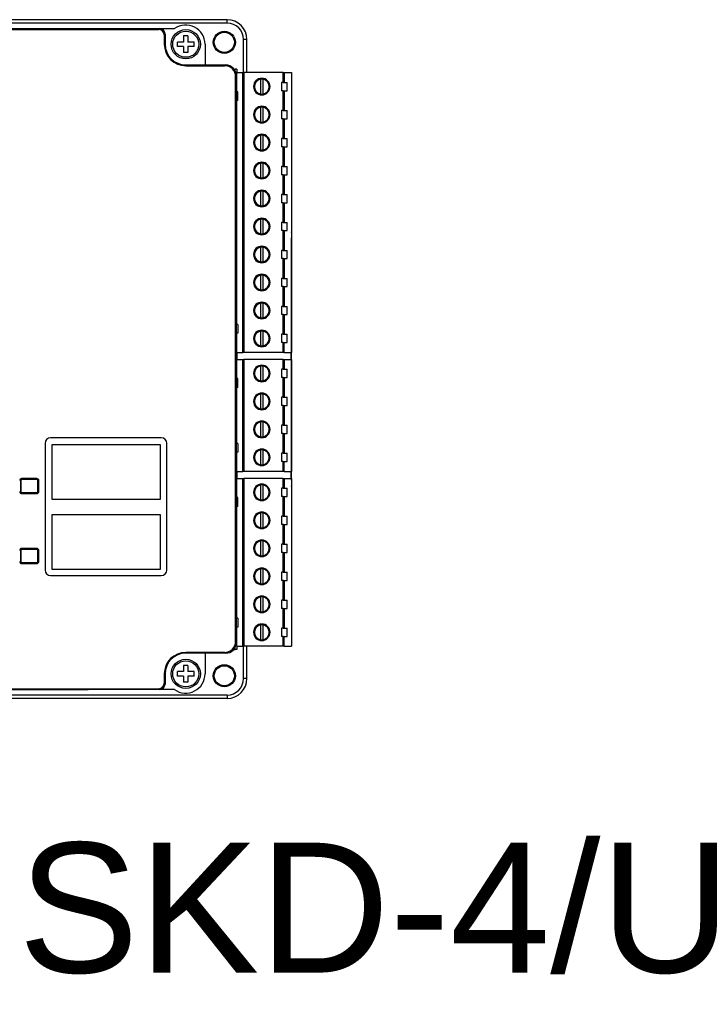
# Model space of a CAD drawing. Header units: millimetres. Extents: x -7023 to 53801, y 9849 to 33561.
# Tile 511 of 537: x 30925 to 31047, y 28211 to 28388. Entities that reach past the tile are written whole.
import ezdxf
from ezdxf.enums import TextEntityAlignment as Align

# ---------------------------------------------------------------- set-up
doc = ezdxf.new("R2010")
doc.units = ezdxf.units.MM
doc.layers.add('IE_SKD', color=6, linetype='Continuous')
doc.styles.get("Standard").update_dxf_attribs({"font": 'arial.ttf'})

# ---------------------------------------------------------------- blocks, each defined once
blk = doc.blocks.new('Modul kontroli HID X100')
at = {"layer": 'IE_SKD', "linetype": 'Continuous', "lineweight": 25}
for p, q in [((-23990.17, -33193.09), (-24040.41, -33193.09)), ((-23990.17, -33193.7), (-24040.41, -33193.7)), ((-23990.17, -33193.7), (-23990.17, -33193.09)), ((-24118.77, -33194.86), (-24002.57, -33194.86)), ((-24105.97, -33194.7), (-24015.37, -33194.7)), ((-24015.37, -33194.7), (-24002.42, -33194.7)), ((-24002.57, -33194.86), (-24002.42, -33194.7)), ((-24002.42, -33194.7), (-23999.7, -33194.7)), ((-24001.42, -33195.7), (-24001.57, -33195.86)), ((-24001.57, -33195.86), (-24001.57, -33197.55)), ((-24001.42, -33195.7), (-24001.42, -33197.55)), ((-23998.07, -33197.15), (-23999.17, -33197.15)), ((-23999.17, -33197.95), (-23999.17, -33197.15)), ((-23997.27, -33196.05), (-23998.07, -33196.05)), ((-23998.07, -33196.05), (-23998.07, -33197.15)), ((-23997.27, -33196.05), (-23997.27, -33197.15)), ((-23996.17, -33197.15), (-23997.27, -33197.15)), ((-23996.17, -33197.95), (-23996.17, -33197.15)), ((-23987.17, -33202.7), (-23987.17, -33196.7)), ((-23986.56, -33196.7), (-23987.17, -33196.7)), ((-23986.56, -33202.7), (-23986.56, -33196.7)), ((-24001.42, -33197.55), (-24001.57, -33197.55)), ((-23998.07, -33197.95), (-23999.17, -33197.95)), ((-23998.07, -33197.95), (-23998.07, -33199.05)), ((-23997.27, -33199.05), (-23998.07, -33199.05)), ((-23997.27, -33197.95), (-23997.27, -33199.05)), ((-23996.17, -33197.95), (-23997.27, -33197.95)), ((-23994.17, -33197.55), (-23994.17, -33201.3)), ((-23997.67, -33201.3), (-23997.67, -33201.46)), ((-23997.67, -33201.3), (-23994.17, -33201.3)), ((-23997.67, -33201.46), (-23990.62, -33201.46)), ((-23994.17, -33201.3), (-23990.46, -33201.3)), ((-23990.62, -33201.46), (-23990.46, -33201.3)), ((-23988.87, -33202.1), (-23988.72, -33202.1)), ((-23988.37, -33202.1), (-23988.72, -33202.1)), ((-23988.72, -33202.33), (-23988.72, -33202.1)), ((-23988.37, -33202.1), (-23988.37, -33202.7)), ((-23988.37, -33206.18), (-23988.37, -33202.7)), ((-23988.37, -33202.7), (-23987.34, -33202.7)), ((-23987.34, -33253.5), (-23987.34, -33202.7)), ((-23987.34, -33202.7), (-23987.15, -33202.7)), ((-23987.15, -33202.7), (-23987.15, -33253.5)), ((-23980, -33202.7), (-23987.15, -33202.7)), ((-23980, -33204.49), (-23980, -33202.7)), ((-23980, -33202.7), (-23979.82, -33202.7)), ((-23979.82, -33202.7), (-23979.82, -33204.49)), ((-23979.82, -33202.7), (-23978.47, -33202.7)), ((-23978.47, -33202.7), (-23978.47, -33253.5)), ((-23988.47, -33203.3), (-23988.62, -33203.45)), ((-23988.62, -33305.96), (-23988.62, -33203.45)), ((-23988.47, -33306.11), (-23988.47, -33203.3)), ((-23988.37, -33204.36), (-23988.47, -33204.36)), ((-23984.1, -33203.91), (-23984.1, -33206.57)), ((-23983.64, -33206.57), (-23983.64, -33203.91)), ((-23980, -33204.49), (-23980.27, -33204.49)), ((-23980.27, -33204.49), (-23980.27, -33205.99)), ((-23980, -33204.49), (-23979.82, -33204.49)), ((-23979.82, -33204.49), (-23979.27, -33204.49)), ((-23979.27, -33205.99), (-23979.27, -33204.49)), ((-23988.37, -33206.11), (-23988.47, -33206.11)), ((-23988.2, -33206.18), (-23988.47, -33206.18)), ((-23988.2, -33207.78), (-23988.2, -33206.18)), ((-23980, -33205.99), (-23980.27, -33205.99)), ((-23980, -33209.57), (-23980, -33205.99)), ((-23980, -33205.99), (-23979.82, -33205.99)), ((-23979.82, -33205.99), (-23979.82, -33209.57)), ((-23979.82, -33205.99), (-23979.27, -33205.99)), ((-23988.2, -33207.78), (-23988.47, -33207.78)), ((-23988.37, -33248.42), (-23988.37, -33207.78)), ((-23988.37, -33209.44), (-23988.47, -33209.44)), ((-23984.1, -33208.99), (-23984.1, -33211.65)), ((-23983.64, -33211.65), (-23983.64, -33208.99)), ((-23980, -33209.57), (-23980.27, -33209.57)), ((-23980.27, -33209.57), (-23980.27, -33211.07)), ((-23980, -33209.57), (-23979.82, -33209.57)), ((-23979.82, -33209.57), (-23979.27, -33209.57)), ((-23979.27, -33211.07), (-23979.27, -33209.57)), ((-23988.37, -33211.19), (-23988.47, -33211.19)), ((-23980, -33211.07), (-23980.27, -33211.07)), ((-23980, -33214.65), (-23980, -33211.07)), ((-23980, -33211.07), (-23979.82, -33211.07)), ((-23979.82, -33211.07), (-23979.82, -33214.65)), ((-23979.82, -33211.07), (-23979.27, -33211.07)), ((-23988.37, -33214.52), (-23988.47, -33214.52)), ((-23984.1, -33214.07), (-23984.1, -33216.73)), ((-23983.64, -33216.73), (-23983.64, -33214.07)), ((-23980, -33214.65), (-23980.27, -33214.65)), ((-23980.27, -33214.65), (-23980.27, -33216.15)), ((-23980, -33214.65), (-23979.82, -33214.65)), ((-23979.82, -33214.65), (-23979.27, -33214.65)), ((-23979.27, -33216.15), (-23979.27, -33214.65)), ((-23988.37, -33216.27), (-23988.47, -33216.27)), ((-23980, -33216.15), (-23980.27, -33216.15)), ((-23980, -33219.73), (-23980, -33216.15)), ((-23980, -33216.15), (-23979.82, -33216.15)), ((-23979.82, -33216.15), (-23979.82, -33219.73)), ((-23979.82, -33216.15), (-23979.27, -33216.15)), ((-23988.37, -33219.6), (-23988.47, -33219.6)), ((-23984.1, -33219.15), (-23984.1, -33221.81)), ((-23983.64, -33221.81), (-23983.64, -33219.15)), ((-23980, -33219.73), (-23980.27, -33219.73)), ((-23980.27, -33219.73), (-23980.27, -33221.23)), ((-23980, -33219.73), (-23979.82, -33219.73)), ((-23979.82, -33219.73), (-23979.27, -33219.73)), ((-23979.27, -33221.23), (-23979.27, -33219.73)), ((-23988.37, -33221.35), (-23988.47, -33221.35)), ((-23980, -33221.23), (-23980.27, -33221.23)), ((-23980, -33224.81), (-23980, -33221.23)), ((-23980, -33221.23), (-23979.82, -33221.23)), ((-23979.82, -33221.23), (-23979.82, -33224.81)), ((-23979.82, -33221.23), (-23979.27, -33221.23)), ((-23988.37, -33224.68), (-23988.47, -33224.68)), ((-23984.1, -33224.23), (-23984.1, -33226.89)), ((-23983.64, -33226.89), (-23983.64, -33224.23)), ((-23980, -33224.81), (-23980.27, -33224.81)), ((-23980.27, -33224.81), (-23980.27, -33226.31)), ((-23980, -33224.81), (-23979.82, -33224.81)), ((-23979.82, -33224.81), (-23979.27, -33224.81)), ((-23979.27, -33226.31), (-23979.27, -33224.81)), ((-23988.37, -33226.43), (-23988.47, -33226.43)), ((-23980, -33226.31), (-23980.27, -33226.31)), ((-23980, -33229.89), (-23980, -33226.31)), ((-23980, -33226.31), (-23979.82, -33226.31)), ((-23979.82, -33226.31), (-23979.82, -33229.89)), ((-23979.82, -33226.31), (-23979.27, -33226.31)), ((-23984.1, -33229.31), (-23984.1, -33231.97)), ((-23983.64, -33231.97), (-23983.64, -33229.31)), ((-23988.37, -33229.76), (-23988.47, -33229.76)), ((-23980, -33229.89), (-23980.27, -33229.89)), ((-23980.27, -33229.89), (-23980.27, -33231.39)), ((-23980, -33229.89), (-23979.82, -33229.89)), ((-23979.82, -33229.89), (-23979.27, -33229.89)), ((-23979.27, -33231.39), (-23979.27, -33229.89)), ((-23988.37, -33231.51), (-23988.47, -33231.51)), ((-23980, -33231.39), (-23980.27, -33231.39)), ((-23980, -33234.97), (-23980, -33231.39)), ((-23980, -33231.39), (-23979.82, -33231.39)), ((-23979.82, -33231.39), (-23979.82, -33234.97)), ((-23979.82, -33231.39), (-23979.27, -33231.39)), ((-23978.47, -33231.7), (-23978.47, -33232.7)), ((-23978.47, -33231.7), (-23978.47, -33231.7)), ((-23978.47, -33276.7), (-23978.47, -33232.7)), ((-23988.37, -33234.84), (-23988.47, -33234.84)), ((-23984.1, -33234.39), (-23984.1, -33237.05)), ((-23983.64, -33237.05), (-23983.64, -33234.39)), ((-23988.37, -33236.59), (-23988.47, -33236.59)), ((-23980, -33234.97), (-23980.27, -33234.97)), ((-23980.27, -33234.97), (-23980.27, -33236.47)), ((-23980, -33236.47), (-23980.27, -33236.47)), ((-23980, -33234.97), (-23979.82, -33234.97)), ((-23980, -33240.05), (-23980, -33236.47)), ((-23980, -33236.47), (-23979.82, -33236.47)), ((-23979.82, -33234.97), (-23979.27, -33234.97)), ((-23979.82, -33236.47), (-23979.82, -33240.05)), ((-23979.82, -33236.47), (-23979.27, -33236.47)), ((-23979.27, -33236.47), (-23979.27, -33234.97)), ((-23988.37, -33239.92), (-23988.47, -33239.92)), ((-23984.1, -33239.47), (-23984.1, -33242.13)), ((-23983.64, -33242.13), (-23983.64, -33239.47)), ((-23980, -33240.05), (-23980.27, -33240.05)), ((-23980.27, -33240.05), (-23980.27, -33241.55)), ((-23980, -33240.05), (-23979.82, -33240.05)), ((-23979.82, -33240.05), (-23979.27, -33240.05)), ((-23979.27, -33241.55), (-23979.27, -33240.05)), ((-23988.37, -33241.67), (-23988.47, -33241.67)), ((-23980, -33241.55), (-23980.27, -33241.55)), ((-23980, -33245.13), (-23980, -33241.55)), ((-23980, -33241.55), (-23979.82, -33241.55)), ((-23979.82, -33241.55), (-23979.82, -33245.13)), ((-23979.82, -33241.55), (-23979.27, -33241.55)), ((-23988.37, -33245), (-23988.47, -33245)), ((-23984.1, -33244.55), (-23984.1, -33247.21)), ((-23983.64, -33247.21), (-23983.64, -33244.55)), ((-23980, -33245.13), (-23980.27, -33245.13)), ((-23980.27, -33245.13), (-23980.27, -33246.63)), ((-23980, -33245.13), (-23979.82, -33245.13)), ((-23979.82, -33245.13), (-23979.27, -33245.13)), ((-23979.27, -33246.63), (-23979.27, -33245.13)), ((-23988.37, -33246.75), (-23988.47, -33246.75)), ((-23980, -33246.63), (-23980.27, -33246.63)), ((-23980, -33250.21), (-23980, -33246.63)), ((-23980, -33246.63), (-23979.82, -33246.63)), ((-23979.82, -33246.63), (-23979.82, -33250.21)), ((-23979.82, -33246.63), (-23979.27, -33246.63)), ((-23988.2, -33248.42), (-23988.47, -33248.42)), ((-23988.2, -33248.42), (-23988.2, -33250.02)), ((-23988.2, -33250.02), (-23988.47, -33250.02)), ((-23988.37, -33250.08), (-23988.47, -33250.08)), ((-23988.37, -33253.5), (-23988.37, -33250.02)), ((-23984.1, -33249.63), (-23984.1, -33252.29)), ((-23983.64, -33252.29), (-23983.64, -33249.63)), ((-23980, -33250.21), (-23980.27, -33250.21)), ((-23980.27, -33250.21), (-23980.27, -33251.71)), ((-23980, -33250.21), (-23979.82, -33250.21)), ((-23979.82, -33250.21), (-23979.27, -33250.21)), ((-23979.27, -33251.71), (-23979.27, -33250.21)), ((-23988.37, -33251.83), (-23988.47, -33251.83)), ((-23980, -33251.71), (-23980.27, -33251.71)), ((-23980, -33253.5), (-23980, -33251.71)), ((-23980, -33251.71), (-23979.82, -33251.71)), ((-23979.82, -33253.5), (-23979.82, -33251.71)), ((-23979.82, -33251.71), (-23979.27, -33251.71)), ((-23988.37, -33254.1), (-23988.47, -33254.1)), ((-23988.37, -33254.17), (-23988.47, -33254.17)), ((-23988.37, -33253.5), (-23987.34, -33253.5)), ((-23988.37, -33253.5), (-23988.37, -33254.1)), ((-23988.37, -33254.17), (-23988.37, -33254.77)), ((-23987.15, -33253.5), (-23987.34, -33253.5)), ((-23980, -33253.5), (-23987.15, -33253.5)), ((-23979.82, -33253.5), (-23980, -33253.5)), ((-23979.82, -33253.5), (-23978.47, -33253.5)), ((-23978.59, -33253.5), (-23978.59, -33254.77)), ((-23988.37, -33258.25), (-23988.37, -33254.77)), ((-23988.37, -33254.77), (-23987.34, -33254.77)), ((-23987.34, -33275.09), (-23987.34, -33254.77)), ((-23987.34, -33254.77), (-23987.15, -33254.77)), ((-23987.15, -33254.77), (-23987.15, -33275.09)), ((-23980, -33254.77), (-23987.15, -33254.77)), ((-23984.1, -33255.98), (-23984.1, -33258.64)), ((-23983.64, -33258.64), (-23983.64, -33255.98)), ((-23980, -33256.56), (-23980, -33254.77)), ((-23980, -33254.77), (-23979.82, -33254.77)), ((-23979.82, -33254.77), (-23979.82, -33256.56)), ((-23979.82, -33254.77), (-23978.47, -33254.77)), ((-23978.47, -33254.77), (-23978.47, -33275.09)), ((-23988.37, -33256.43), (-23988.47, -33256.43)), ((-23980, -33256.56), (-23980.27, -33256.56)), ((-23980.27, -33256.56), (-23980.27, -33258.06)), ((-23980, -33258.06), (-23980.27, -33258.06)), ((-23980, -33256.56), (-23979.82, -33256.56)), ((-23980, -33261.64), (-23980, -33258.06)), ((-23980, -33258.06), (-23979.82, -33258.06)), ((-23979.82, -33256.56), (-23979.27, -33256.56)), ((-23979.82, -33258.06), (-23979.82, -33261.64)), ((-23979.82, -33258.06), (-23979.27, -33258.06)), ((-23979.27, -33258.06), (-23979.27, -33256.56)), ((-23988.37, -33258.18), (-23988.47, -33258.18)), ((-23988.2, -33258.25), (-23988.47, -33258.25)), ((-23988.2, -33259.85), (-23988.47, -33259.85)), ((-23988.37, -33270.01), (-23988.37, -33259.85)), ((-23988.2, -33259.85), (-23988.2, -33258.25)), ((-23988.37, -33261.51), (-23988.47, -33261.51)), ((-23984.1, -33261.06), (-23984.1, -33263.72)), ((-23983.64, -33263.72), (-23983.64, -33261.06)), ((-23980, -33261.64), (-23980.27, -33261.64)), ((-23980.27, -33261.64), (-23980.27, -33263.14)), ((-23980, -33261.64), (-23979.82, -33261.64)), ((-23979.82, -33261.64), (-23979.27, -33261.64)), ((-23979.27, -33263.14), (-23979.27, -33261.64)), ((-23988.37, -33263.26), (-23988.47, -33263.26)), ((-23980, -33263.14), (-23980.27, -33263.14)), ((-23980, -33266.72), (-23980, -33263.14)), ((-23980, -33263.14), (-23979.82, -33263.14)), ((-23979.82, -33263.14), (-23979.82, -33266.72)), ((-23979.82, -33263.14), (-23979.27, -33263.14)), ((-23988.37, -33266.59), (-23988.47, -33266.59)), ((-23984.1, -33266.14), (-23984.1, -33268.8)), ((-23983.64, -33268.8), (-23983.64, -33266.14)), ((-23980, -33266.72), (-23980.27, -33266.72)), ((-23980.27, -33266.72), (-23980.27, -33268.22)), ((-23980, -33266.72), (-23979.82, -33266.72)), ((-23979.82, -33266.72), (-23979.27, -33266.72)), ((-23979.27, -33268.22), (-23979.27, -33266.72)), ((-23988.37, -33268.34), (-23988.47, -33268.34)), ((-23980, -33268.22), (-23980.27, -33268.22)), ((-23980, -33271.8), (-23980, -33268.22)), ((-23980, -33268.22), (-23979.82, -33268.22)), ((-23979.82, -33268.22), (-23979.82, -33271.8)), ((-23979.82, -33268.22), (-23979.27, -33268.22)), ((-24023.2, -33270), (-24023.2, -33293)), ((-24002.1, -33269), (-24022.2, -33269)), ((-24002.24, -33270.26), (-24021.94, -33270.26)), ((-24021.94, -33270.26), (-24021.94, -33280.16)), ((-24002.24, -33280.16), (-24002.24, -33270.26)), ((-24001.1, -33293), (-24001.1, -33270)), ((-23988.2, -33270.01), (-23988.47, -33270.01)), ((-23988.2, -33270.01), (-23988.2, -33271.61)), ((-23988.2, -33271.61), (-23988.47, -33271.61)), ((-23988.37, -33271.67), (-23988.47, -33271.67)), ((-23988.37, -33275.09), (-23988.37, -33271.61)), ((-23984.1, -33271.22), (-23984.1, -33273.88)), ((-23983.64, -33273.88), (-23983.64, -33271.22)), ((-23980, -33271.8), (-23980.27, -33271.8)), ((-23980.27, -33271.8), (-23980.27, -33273.3)), ((-23980, -33271.8), (-23979.82, -33271.8)), ((-23979.82, -33271.8), (-23979.27, -33271.8)), ((-23979.27, -33273.3), (-23979.27, -33271.8)), ((-23988.37, -33273.42), (-23988.47, -33273.42)), ((-23980, -33273.3), (-23980.27, -33273.3)), ((-23980, -33275.09), (-23980, -33273.3)), ((-23980, -33273.3), (-23979.82, -33273.3)), ((-23979.82, -33275.09), (-23979.82, -33273.3)), ((-23979.82, -33273.3), (-23979.27, -33273.3)), ((-23988.37, -33275.69), (-23988.47, -33275.69)), ((-23988.37, -33275.76), (-23988.47, -33275.76)), ((-23988.37, -33275.09), (-23987.34, -33275.09)), ((-23988.37, -33275.09), (-23988.37, -33275.69)), ((-23988.37, -33275.76), (-23988.37, -33276.36)), ((-23987.15, -33275.09), (-23987.34, -33275.09)), ((-23980, -33275.09), (-23987.15, -33275.09)), ((-23979.82, -33275.09), (-23980, -33275.09)), ((-23979.82, -33275.09), (-23978.47, -33275.09)), ((-23978.59, -33275.09), (-23978.59, -33276.36)), ((-24027.6, -33276.75), (-24027.64, -33276.75)), ((-24027.64, -33276.75), (-24027.64, -33278.76)), ((-24027.6, -33276.75), (-24027.6, -33278.76)), ((-24024.68, -33276.39), (-24027.44, -33276.39)), ((-24027.44, -33276.55), (-24027.44, -33276.59)), ((-24024.68, -33276.55), (-24027.44, -33276.55)), ((-24024.68, -33276.59), (-24027.44, -33276.59)), ((-24024.68, -33276.59), (-24024.68, -33276.55)), ((-24024.48, -33276.75), (-24024.52, -33276.75)), ((-24024.52, -33278.76), (-24024.52, -33276.75)), ((-24024.48, -33278.76), (-24024.48, -33276.75)), ((-24024.32, -33278.76), (-24024.32, -33276.75)), ((-23988.37, -33279.84), (-23988.37, -33276.36)), ((-23988.37, -33276.36), (-23987.34, -33276.36)), ((-23987.34, -33306.84), (-23987.34, -33276.36)), ((-23987.34, -33276.36), (-23987.15, -33276.36)), ((-23987.15, -33276.36), (-23987.15, -33306.84)), ((-23980, -33276.36), (-23987.15, -33276.36)), ((-23984.1, -33277.57), (-23984.1, -33280.23)), ((-23983.64, -33280.23), (-23983.64, -33277.57)), ((-23980, -33278.15), (-23980, -33276.36)), ((-23980, -33276.36), (-23979.82, -33276.36)), ((-23979.82, -33276.36), (-23979.82, -33278.15)), ((-23979.82, -33276.36), (-23978.47, -33276.36)), ((-23978.47, -33276.36), (-23978.47, -33306.84)), ((-23978.47, -33276.7), (-23978.47, -33277.7)), ((-23978.47, -33277.7), (-23978.47, -33277.7)), ((-24027.64, -33278.76), (-24027.6, -33278.76)), ((-24027.44, -33278.92), (-24024.68, -33278.92)), ((-24027.44, -33278.92), (-24027.44, -33278.96)), ((-24027.4, -33278.99), (-24027.44, -33278.96)), ((-24027.44, -33278.96), (-24027.44, -33279.12)), ((-24027.44, -33279.12), (-24024.68, -33279.12)), ((-24027.4, -33278.99), (-24024.71, -33278.99)), ((-24027.4, -33279.12), (-24027.4, -33278.99)), ((-24024.71, -33278.99), (-24024.68, -33278.96)), ((-24024.71, -33278.99), (-24024.71, -33279.12)), ((-24024.68, -33278.96), (-24024.68, -33278.92)), ((-24024.68, -33279.12), (-24024.68, -33278.96)), ((-24024.52, -33278.76), (-24024.48, -33278.76)), ((-23988.37, -33278.02), (-23988.47, -33278.02)), ((-23980, -33278.15), (-23980.27, -33278.15)), ((-23980.27, -33278.15), (-23980.27, -33279.65)), ((-23980, -33278.15), (-23979.82, -33278.15)), ((-23979.82, -33278.15), (-23979.27, -33278.15)), ((-23979.27, -33279.65), (-23979.27, -33278.15)), ((-24021.94, -33280.16), (-24002.24, -33280.16)), ((-23988.37, -33279.77), (-23988.47, -33279.77)), ((-23988.2, -33279.84), (-23988.47, -33279.84)), ((-23988.2, -33281.44), (-23988.2, -33279.84)), ((-23980, -33279.65), (-23980.27, -33279.65)), ((-23980, -33283.23), (-23980, -33279.65)), ((-23980, -33279.65), (-23979.82, -33279.65)), ((-23979.82, -33279.65), (-23979.82, -33283.23)), ((-23979.82, -33279.65), (-23979.27, -33279.65)), ((-24002.24, -33282.96), (-24021.94, -33282.96)), ((-24021.94, -33282.96), (-24021.94, -33292.86)), ((-24002.24, -33292.86), (-24002.24, -33282.96)), ((-23988.2, -33281.44), (-23988.47, -33281.44)), ((-23988.37, -33283.1), (-23988.47, -33283.1)), ((-23988.37, -33301.76), (-23988.37, -33281.44)), ((-23984.1, -33282.65), (-23984.1, -33285.31)), ((-23983.64, -33285.31), (-23983.64, -33282.65)), ((-23988.37, -33284.85), (-23988.47, -33284.85)), ((-23980, -33283.23), (-23980.27, -33283.23)), ((-23980.27, -33283.23), (-23980.27, -33284.73)), ((-23980, -33284.73), (-23980.27, -33284.73)), ((-23980, -33283.23), (-23979.82, -33283.23)), ((-23980, -33288.31), (-23980, -33284.73)), ((-23980, -33284.73), (-23979.82, -33284.73)), ((-23979.82, -33283.23), (-23979.27, -33283.23)), ((-23979.82, -33284.73), (-23979.82, -33288.31)), ((-23979.82, -33284.73), (-23979.27, -33284.73)), ((-23979.27, -33284.73), (-23979.27, -33283.23)), ((-23988.37, -33288.18), (-23988.47, -33288.18)), ((-23984.1, -33287.73), (-23984.1, -33290.39)), ((-23983.64, -33290.39), (-23983.64, -33287.73)), ((-23980, -33288.31), (-23980.27, -33288.31)), ((-23980.27, -33288.31), (-23980.27, -33289.81)), ((-23980, -33288.31), (-23979.82, -33288.31)), ((-23979.82, -33288.31), (-23979.27, -33288.31)), ((-23979.27, -33289.81), (-23979.27, -33288.31)), ((-24027.6, -33289.45), (-24027.64, -33289.45)), ((-24027.64, -33289.45), (-24027.64, -33291.46)), ((-24027.6, -33289.45), (-24027.6, -33291.46)), ((-24027.44, -33289.09), (-24027.44, -33289.25)), ((-24024.68, -33289.09), (-24027.44, -33289.09)), ((-24027.4, -33289.22), (-24027.44, -33289.25)), ((-24027.44, -33289.25), (-24027.44, -33289.29)), ((-24024.68, -33289.29), (-24027.44, -33289.29)), ((-24027.4, -33289.22), (-24027.4, -33289.09)), ((-24024.71, -33289.22), (-24027.4, -33289.22)), ((-24024.71, -33289.09), (-24024.71, -33289.22)), ((-24024.71, -33289.22), (-24024.68, -33289.25)), ((-24024.68, -33289.25), (-24024.68, -33289.09)), ((-24024.68, -33289.29), (-24024.68, -33289.25)), ((-24024.48, -33289.45), (-24024.52, -33289.45)), ((-24024.52, -33291.46), (-24024.52, -33289.45)), ((-24024.48, -33291.46), (-24024.48, -33289.45)), ((-24024.32, -33291.46), (-24024.32, -33289.45)), ((-23988.37, -33289.93), (-23988.47, -33289.93)), ((-23980, -33289.81), (-23980.27, -33289.81)), ((-23980, -33293.39), (-23980, -33289.81)), ((-23980, -33289.81), (-23979.82, -33289.81)), ((-23979.82, -33289.81), (-23979.82, -33293.39)), ((-23979.82, -33289.81), (-23979.27, -33289.81)), ((-24027.64, -33291.46), (-24027.6, -33291.46)), ((-24027.44, -33291.62), (-24024.68, -33291.62)), ((-24027.44, -33291.62), (-24027.44, -33291.66)), ((-24027.44, -33291.66), (-24024.68, -33291.66)), ((-24027.44, -33291.82), (-24024.68, -33291.82)), ((-24024.68, -33291.66), (-24024.68, -33291.62)), ((-24024.52, -33291.46), (-24024.48, -33291.46)), ((-24021.94, -33292.86), (-24002.24, -33292.86)), ((-23988.37, -33293.26), (-23988.47, -33293.26)), ((-23984.1, -33292.81), (-23984.1, -33295.47)), ((-23983.64, -33295.47), (-23983.64, -33292.81)), ((-23980, -33293.39), (-23980.27, -33293.39)), ((-23980.27, -33293.39), (-23980.27, -33294.89)), ((-23980, -33293.39), (-23979.82, -33293.39)), ((-23979.82, -33293.39), (-23979.27, -33293.39)), ((-23979.27, -33294.89), (-23979.27, -33293.39)), ((-24022.2, -33294), (-24002.1, -33294)), ((-23988.37, -33295.01), (-23988.47, -33295.01)), ((-23980, -33294.89), (-23980.27, -33294.89)), ((-23980, -33298.47), (-23980, -33294.89)), ((-23980, -33294.89), (-23979.82, -33294.89)), ((-23979.82, -33294.89), (-23979.82, -33298.47)), ((-23979.82, -33294.89), (-23979.27, -33294.89)), ((-23988.37, -33298.34), (-23988.47, -33298.34)), ((-23984.1, -33297.89), (-23984.1, -33300.55)), ((-23983.64, -33300.55), (-23983.64, -33297.89)), ((-23980, -33298.47), (-23980.27, -33298.47)), ((-23980.27, -33298.47), (-23980.27, -33299.97)), ((-23980, -33298.47), (-23979.82, -33298.47)), ((-23979.82, -33298.47), (-23979.27, -33298.47)), ((-23979.27, -33299.97), (-23979.27, -33298.47)), ((-23988.37, -33300.09), (-23988.47, -33300.09)), ((-23980, -33299.97), (-23980.27, -33299.97)), ((-23980, -33303.55), (-23980, -33299.97)), ((-23980, -33299.97), (-23979.82, -33299.97)), ((-23979.82, -33299.97), (-23979.82, -33303.55)), ((-23979.82, -33299.97), (-23979.27, -33299.97)), ((-23988.2, -33301.76), (-23988.47, -33301.76)), ((-23988.2, -33301.76), (-23988.2, -33303.36)), ((-23988.2, -33303.36), (-23988.47, -33303.36)), ((-23988.37, -33303.42), (-23988.47, -33303.42)), ((-23988.37, -33306.84), (-23988.37, -33303.36)), ((-23984.1, -33302.97), (-23984.1, -33305.63)), ((-23983.64, -33305.63), (-23983.64, -33302.97)), ((-23980, -33303.55), (-23980.27, -33303.55)), ((-23980.27, -33303.55), (-23980.27, -33305.05)), ((-23980, -33303.55), (-23979.82, -33303.55)), ((-23979.82, -33303.55), (-23979.27, -33303.55)), ((-23979.27, -33305.05), (-23979.27, -33303.55)), ((-23988.62, -33305.96), (-23988.47, -33306.11)), ((-23988.37, -33305.17), (-23988.47, -33305.17)), ((-23980, -33305.05), (-23980.27, -33305.05)), ((-23980, -33306.84), (-23980, -33305.05)), ((-23980, -33305.05), (-23979.82, -33305.05)), ((-23979.82, -33306.84), (-23979.82, -33305.05)), ((-23979.82, -33305.05), (-23979.27, -33305.05)), ((-23990.62, -33307.95), (-23997.67, -33307.95)), ((-23997.67, -33308.1), (-23997.67, -33307.95)), ((-23994.17, -33308.1), (-23997.67, -33308.1)), ((-23990.46, -33308.1), (-23994.17, -33308.1)), ((-23994.17, -33308.1), (-23994.17, -33311.85)), ((-23990.46, -33308.1), (-23990.62, -33307.95)), ((-23988.97, -33307.44), (-23988.72, -33307.44)), ((-23988.72, -33307.44), (-23988.72, -33307.08)), ((-23988.37, -33307.44), (-23988.72, -33307.44)), ((-23988.37, -33306.84), (-23987.34, -33306.84)), ((-23988.37, -33306.84), (-23988.37, -33307.44)), ((-23987.15, -33306.84), (-23987.34, -33306.84)), ((-23987.17, -33312.7), (-23987.17, -33306.84)), ((-23980, -33306.84), (-23987.15, -33306.84)), ((-23986.56, -33312.7), (-23986.56, -33306.84)), ((-23979.82, -33306.84), (-23980, -33306.84)), ((-23979.82, -33306.84), (-23978.47, -33306.84)), ((-23998.07, -33311.45), (-23999.17, -33311.45)), ((-23999.17, -33312.25), (-23999.17, -33311.45)), ((-23997.27, -33310.35), (-23998.07, -33310.35)), ((-23998.07, -33310.35), (-23998.07, -33311.45)), ((-23997.27, -33310.35), (-23997.27, -33311.45)), ((-23996.17, -33311.45), (-23997.27, -33311.45)), ((-23996.17, -33312.25), (-23996.17, -33311.45)), ((-24001.57, -33311.85), (-24001.57, -33313.55)), ((-24001.42, -33311.85), (-24001.57, -33311.85)), ((-24001.57, -33313.55), (-24001.42, -33313.71)), ((-24001.42, -33311.85), (-24001.42, -33313.71)), ((-23998.07, -33312.25), (-23999.17, -33312.25)), ((-23998.07, -33312.25), (-23998.07, -33313.35)), ((-23997.27, -33313.35), (-23998.07, -33313.35)), ((-23997.27, -33312.25), (-23997.27, -33313.35)), ((-23996.17, -33312.25), (-23997.27, -33312.25)), ((-23986.56, -33312.7), (-23987.17, -33312.7)), ((-24118.77, -33314.55), (-24002.57, -33314.55)), ((-24105.97, -33314.7), (-24015.37, -33314.7)), ((-24002.42, -33314.7), (-24015.37, -33314.7)), ((-24002.42, -33314.7), (-24002.57, -33314.55)), ((-23999.7, -33314.7), (-24002.42, -33314.7)), ((-23990.17, -33315.7), (-24040.41, -33315.7)), ((-23990.17, -33316.32), (-24040.41, -33316.32)), ((-23990.17, -33315.7), (-23990.17, -33316.32))]:
    blk.add_line(p, q, dxfattribs=at)
for centre, radius in [((-23997.67, -33197.55), 2.65), ((-23997.67, -33197.55), 2.37), ((-23990.67, -33197.2), 2), ((-23990.67, -33197.2), 1.83), ((-23997.67, -33311.85), 2.65), ((-23997.67, -33311.85), 2.37), ((-23990.67, -33312.2), 2), ((-23990.67, -33312.2), 1.83)]:
    blk.add_circle(centre, radius, dxfattribs=at)
for centre, radius, start, end in [((-23990.17, -33196.7), 3.61, 0, 90), ((-23990.17, -33196.7), 3, 0, 90), ((-23997.67, -33197.55), 3.5, 0, 125.4832), ((-23997.67, -33197.55), 3.9, 180, 270), ((-23997.67, -33197.55), 3.75, 180, 270), ((-23983.87, -33205.24), 1.5, 90, 270), ((-23983.87, -33205.24), 1.35, 99.7945, 260.2055), ((-23983.87, -33205.24), 1.35, 90, 99.7945), ((-23983.87, -33205.24), 1.5, 270, 90), ((-23983.87, -33205.24), 1.35, 80.2055, 90), ((-23983.87, -33205.24), 1.35, 279.7945, 80.2055), ((-23983.87, -33205.24), 1.35, 260.2055, 270), ((-23983.87, -33205.24), 1.35, 270, 279.7945), ((-23983.87, -33210.32), 1.5, 90, 270), ((-23983.87, -33210.32), 1.35, 99.7945, 260.2055), ((-23983.87, -33210.32), 1.35, 90, 99.7945), ((-23983.87, -33210.32), 1.5, 270, 90), ((-23983.87, -33210.32), 1.35, 80.2055, 90), ((-23983.87, -33210.32), 1.35, 279.7945, 80.2055), ((-23983.87, -33210.32), 1.35, 260.2055, 270), ((-23983.87, -33210.32), 1.35, 270, 279.7945), ((-23983.87, -33215.4), 1.5, 90, 270), ((-23983.87, -33215.4), 1.35, 99.7945, 260.2055), ((-23983.87, -33215.4), 1.35, 90, 99.7945), ((-23983.87, -33215.4), 1.5, 270, 90), ((-23983.87, -33215.4), 1.35, 80.2055, 90), ((-23983.87, -33215.4), 1.35, 279.7945, 80.2055), ((-23983.87, -33215.4), 1.35, 260.2055, 270), ((-23983.87, -33215.4), 1.35, 270, 279.7945), ((-23983.87, -33220.48), 1.5, 90, 270), ((-23983.87, -33220.48), 1.35, 99.7945, 260.2055), ((-23983.87, -33220.48), 1.35, 90, 99.7945), ((-23983.87, -33220.48), 1.5, 270, 90), ((-23983.87, -33220.48), 1.35, 80.2055, 90), ((-23983.87, -33220.48), 1.35, 279.7945, 80.2055), ((-23983.87, -33220.48), 1.35, 260.2055, 270), ((-23983.87, -33220.48), 1.35, 270, 279.7945), ((-23983.87, -33225.56), 1.5, 90, 270), ((-23983.87, -33225.56), 1.5, 270, 90), ((-23983.87, -33225.56), 1.35, 99.7945, 260.2055), ((-23983.87, -33225.56), 1.35, 90, 99.7945), ((-23983.87, -33225.56), 1.35, 80.2055, 90), ((-23983.87, -33225.56), 1.35, 279.7945, 80.2055), ((-23983.87, -33225.56), 1.35, 260.2055, 270), ((-23983.87, -33225.56), 1.35, 270, 279.7945), ((-23983.87, -33230.64), 1.5, 90, 270), ((-23983.87, -33230.64), 1.35, 99.7945, 260.2055), ((-23983.87, -33230.64), 1.35, 90, 99.7945), ((-23983.87, -33230.64), 1.5, 270, 90), ((-23983.87, -33230.64), 1.35, 80.2055, 90), ((-23983.87, -33230.64), 1.35, 279.7945, 80.2055), ((-23983.87, -33230.64), 1.35, 260.2055, 270), ((-23983.87, -33230.64), 1.35, 270, 279.7945), ((-23983.87, -33235.72), 1.5, 90, 270), ((-23983.87, -33235.72), 1.35, 99.7945, 260.2055), ((-23983.87, -33235.72), 1.35, 90, 99.7945), ((-23983.87, -33235.72), 1.5, 270, 90), ((-23983.87, -33235.72), 1.35, 80.2055, 90), ((-23983.87, -33235.72), 1.35, 279.7945, 80.2055), ((-23983.87, -33235.72), 1.35, 260.2055, 270), ((-23983.87, -33235.72), 1.35, 270, 279.7945), ((-23983.87, -33240.8), 1.5, 90, 270), ((-23983.87, -33240.8), 1.35, 99.7945, 260.2055), ((-23983.87, -33240.8), 1.35, 90, 99.7945), ((-23983.87, -33240.8), 1.5, 270, 90), ((-23983.87, -33240.8), 1.35, 80.2055, 90), ((-23983.87, -33240.8), 1.35, 279.7945, 80.2055), ((-23983.87, -33240.8), 1.35, 260.2055, 270), ((-23983.87, -33240.8), 1.35, 270, 279.7945), ((-23983.87, -33245.88), 1.5, 90, 270), ((-23983.87, -33245.88), 1.35, 99.7945, 260.2055), ((-23983.87, -33245.88), 1.35, 90, 99.7945), ((-23983.87, -33245.88), 1.5, 270, 90), ((-23983.87, -33245.88), 1.35, 80.2055, 90), ((-23983.87, -33245.88), 1.35, 279.7945, 80.2055), ((-23983.87, -33245.88), 1.35, 260.2055, 270), ((-23983.87, -33245.88), 1.35, 270, 279.7945), ((-23983.87, -33250.96), 1.5, 90, 270), ((-23983.87, -33250.96), 1.35, 99.7945, 260.2055), ((-23983.87, -33250.96), 1.35, 90, 99.7945), ((-23983.87, -33250.96), 1.5, 270, 90), ((-23983.87, -33250.96), 1.35, 80.2055, 90), ((-23983.87, -33250.96), 1.35, 279.7945, 80.2055), ((-23983.87, -33250.96), 1.35, 260.2055, 270), ((-23983.87, -33250.96), 1.35, 270, 279.7945), ((-23983.87, -33257.31), 1.5, 90, 270), ((-23983.87, -33257.31), 1.35, 99.7945, 260.2055), ((-23983.87, -33257.31), 1.35, 90, 99.7945), ((-23983.87, -33257.31), 1.5, 270, 90), ((-23983.87, -33257.31), 1.35, 80.2055, 90), ((-23983.87, -33257.31), 1.35, 279.7945, 80.2055), ((-23983.87, -33257.31), 1.35, 260.2055, 270), ((-23983.87, -33257.31), 1.35, 270, 279.7945), ((-23983.87, -33262.39), 1.5, 90, 270), ((-23983.87, -33262.39), 1.35, 99.7945, 260.2055), ((-23983.87, -33262.39), 1.35, 90, 99.7945), ((-23983.87, -33262.39), 1.5, 270, 90), ((-23983.87, -33262.39), 1.35, 80.2055, 90), ((-23983.87, -33262.39), 1.35, 279.7945, 80.2055), ((-23983.87, -33262.39), 1.35, 260.2055, 270), ((-23983.87, -33262.39), 1.35, 270, 279.7945), ((-23983.87, -33267.47), 1.5, 90, 270), ((-23983.87, -33267.47), 1.35, 99.7945, 260.2055), ((-23983.87, -33267.47), 1.35, 90, 99.7945), ((-23983.87, -33267.47), 1.5, 270, 90), ((-23983.87, -33267.47), 1.35, 80.2055, 90), ((-23983.87, -33267.47), 1.35, 279.7945, 80.2055), ((-23983.87, -33267.47), 1.35, 260.2055, 270), ((-23983.87, -33267.47), 1.35, 270, 279.7945), ((-24022.2, -33270), 1, 90, 180), ((-24002.1, -33270), 1, 0, 90), ((-23983.87, -33272.55), 1.5, 90, 270), ((-23983.87, -33272.55), 1.35, 99.7945, 260.2055), ((-23983.87, -33272.55), 1.35, 90, 99.7945), ((-23983.87, -33272.55), 1.5, 270, 90), ((-23983.87, -33272.55), 1.35, 80.2055, 90), ((-23983.87, -33272.55), 1.35, 279.7945, 80.2055), ((-23983.87, -33272.55), 1.35, 260.2055, 270), ((-23983.87, -33272.55), 1.35, 270, 279.7945), ((-24027.44, -33276.75), 0.356, 90, 180), ((-24027.44, -33276.75), 0.2, 90, 180), ((-24027.44, -33276.75), 0.156, 90, 180), ((-24024.68, -33276.75), 0.356, 0, 90), ((-24024.68, -33276.75), 0.2, 0, 90), ((-24024.68, -33276.75), 0.156, 0, 90), ((-23983.87, -33278.9), 1.5, 90, 270), ((-23983.87, -33278.9), 1.35, 99.7945, 260.2055), ((-23983.87, -33278.9), 1.35, 90, 99.7945), ((-23983.87, -33278.9), 1.5, 270, 90), ((-23983.87, -33278.9), 1.35, 80.2055, 90), ((-23983.87, -33278.9), 1.35, 279.7945, 80.2055), ((-24027.44, -33278.76), 0.356, 180, 270), ((-24027.44, -33278.76), 0.2, 180, 270), ((-24027.44, -33278.76), 0.156, 180, 270), ((-24024.68, -33278.76), 0.156, 270, 0), ((-24024.68, -33278.76), 0.2, 270, 0), ((-24024.68, -33278.76), 0.356, 270, 0), ((-23983.87, -33278.9), 1.35, 260.2055, 270), ((-23983.87, -33278.9), 1.35, 270, 279.7945), ((-23983.87, -33283.98), 1.5, 90, 270), ((-23983.87, -33283.98), 1.35, 99.7945, 260.2055), ((-23983.87, -33283.98), 1.35, 90, 99.7945), ((-23983.87, -33283.98), 1.5, 270, 90), ((-23983.87, -33283.98), 1.35, 80.2055, 90), ((-23983.87, -33283.98), 1.35, 279.7945, 80.2055), ((-23983.87, -33283.98), 1.35, 260.2055, 270), ((-23983.87, -33283.98), 1.35, 270, 279.7945), ((-23983.87, -33289.06), 1.5, 90, 270), ((-23983.87, -33289.06), 1.35, 99.7945, 260.2055), ((-23983.87, -33289.06), 1.35, 90, 99.7945), ((-23983.87, -33289.06), 1.5, 270, 90), ((-23983.87, -33289.06), 1.35, 80.2055, 90), ((-23983.87, -33289.06), 1.35, 279.7945, 80.2055), ((-24027.44, -33289.45), 0.356, 90, 180), ((-24027.44, -33289.45), 0.2, 90, 180), ((-24027.44, -33289.45), 0.156, 90, 180), ((-24024.68, -33289.45), 0.356, 0, 90), ((-24024.68, -33289.45), 0.2, 0, 90), ((-24024.68, -33289.45), 0.156, 0, 90), ((-24027.44, -33291.46), 0.356, 180, 270), ((-24027.44, -33291.46), 0.2, 180, 270), ((-24027.44, -33291.46), 0.156, 180, 270), ((-24024.68, -33291.46), 0.156, 270, 0), ((-24024.68, -33291.46), 0.2, 270, 0), ((-24024.68, -33291.46), 0.356, 270, 0), ((-23983.87, -33289.06), 1.35, 260.2055, 270), ((-23983.87, -33289.06), 1.35, 270, 279.7945), ((-24022.2, -33293), 1, 180, 270), ((-24002.1, -33293), 1, 270, 0), ((-23983.87, -33294.14), 1.5, 90, 270), ((-23983.87, -33294.14), 1.35, 99.7945, 260.2055), ((-23983.87, -33294.14), 1.35, 90, 99.7945), ((-23983.87, -33294.14), 1.5, 270, 90), ((-23983.87, -33294.14), 1.35, 80.2055, 90), ((-23983.87, -33294.14), 1.35, 279.7945, 80.2055), ((-23983.87, -33294.14), 1.35, 260.2055, 270), ((-23983.87, -33294.14), 1.35, 270, 279.7945), ((-23983.87, -33299.22), 1.5, 90, 270), ((-23983.87, -33299.22), 1.35, 99.7945, 260.2055), ((-23983.87, -33299.22), 1.35, 90, 99.7945), ((-23983.87, -33299.22), 1.5, 270, 90), ((-23983.87, -33299.22), 1.35, 80.2055, 90), ((-23983.87, -33299.22), 1.35, 279.7945, 80.2055), ((-23983.87, -33299.22), 1.35, 260.2055, 270), ((-23983.87, -33299.22), 1.35, 270, 279.7945), ((-23983.87, -33304.3), 1.5, 90, 270), ((-23983.87, -33304.3), 1.5, 270, 90), ((-23983.87, -33304.3), 1.35, 99.7945, 260.2055), ((-23983.87, -33304.3), 1.35, 90, 99.7945), ((-23983.87, -33304.3), 1.35, 80.2055, 90), ((-23983.87, -33304.3), 1.35, 279.7945, 80.2055), ((-23983.87, -33304.3), 1.35, 260.2055, 270), ((-23983.87, -33304.3), 1.35, 270, 279.7945), ((-23997.67, -33311.85), 3.9, 90, 180), ((-23997.67, -33311.85), 3.75, 90, 180), ((-23997.67, -33311.85), 3.5, 234.5168, 0), ((-23990.17, -33312.7), 3, 270, 0), ((-23990.17, -33312.7), 3.61, 270, 0)]:
    blk.add_arc(centre, radius, start, end, dxfattribs=at)
for centre, major_axis, ratio, start_param, end_param in [((-24002.57, -33195.86), (-0.71, -0.71), 0.99628, 2.358058, 3.925127), ((-24002.42, -33195.71), (-0.71, -0.71), 0.99628, 2.358058, 3.925127), ((-23990.62, -33203.46), (-1.42, -1.42), 0.99628, 2.358058, 3.925127), ((-23990.47, -33203.31), (-1.42, -1.42), 0.99628, 2.358058, 3.925127), ((-23979.53, -33231.7), (1.07, 0), 0.998074, 0, 0.110481), ((-23979.53, -33277.7), (1.07, 0), 0.998074, 6.172704, 6.283185), ((-23990.62, -33305.95), (-1.42, 1.42), 0.99628, 2.358058, 3.925127), ((-23990.47, -33306.1), (-1.42, 1.42), 0.99628, 2.358058, 3.925127), ((-24002.57, -33313.55), (-0.71, 0.71), 0.99628, 2.358058, 3.925127), ((-24002.42, -33313.7), (-0.71, 0.71), 0.99628, 2.358058, 3.925127)]:
    blk.add_ellipse(centre, major_axis=major_axis, ratio=ratio, start_param=start_param, end_param=end_param, dxfattribs=at)

msp = doc.modelspace()

# ---------------------------------------------------------------- block references
at = {"layer": 'IE_SKD', "ltscale": 200, "transparency": 33554687, "xscale": 0.9870040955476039, "yscale": 0.9870040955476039, "zscale": 0.9870040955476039}
msp.add_blockref('Modul kontroli HID X100', (54640.23, 61149.51, 1545.47), dxfattribs=at)

# ---------------------------------------------------------------- texts
at = {"layer": 'IE_SKD', "linetype": 'Continuous'}
msp.add_text('SKD-4/U', height=23.27, dxfattribs=at).set_placement((30924.42, 28240.32, 2744.21), align=Align.TOP_LEFT)

doc.saveas('drawing.dxf')
